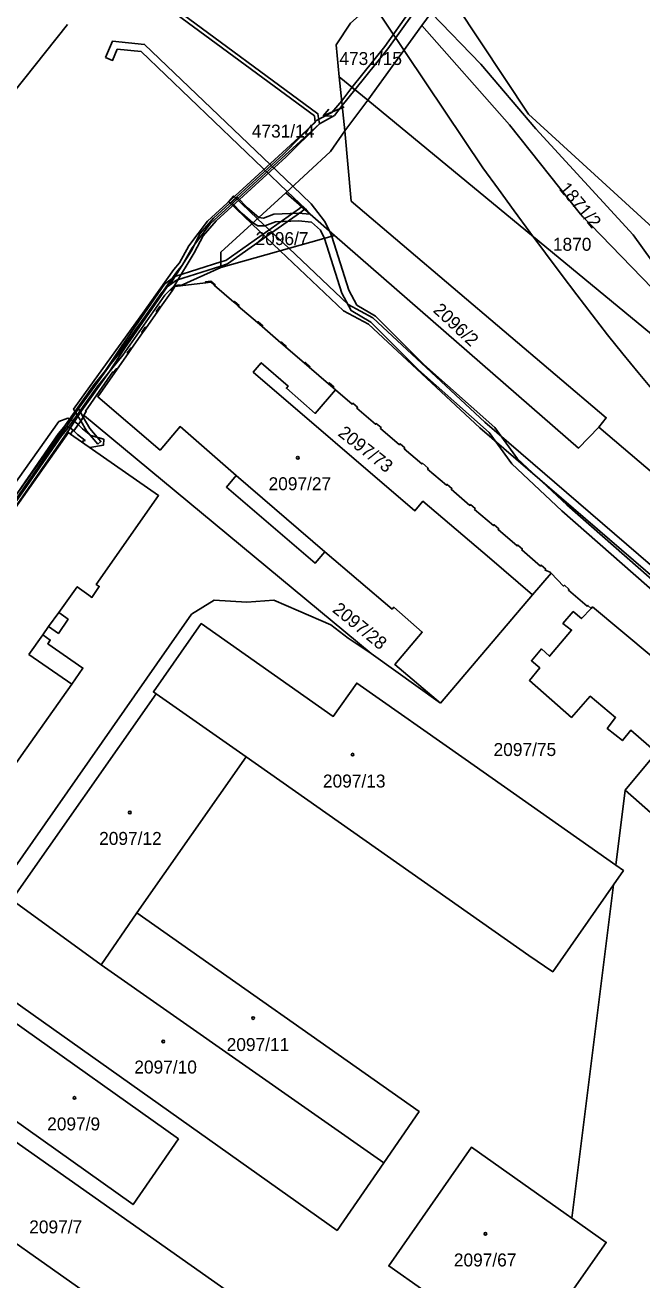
# Model space of a CAD drawing. Extents: x -756746 to -753363, y -1166406 to -1161727.
# Drawn here: x -755677.6 to -755596.6, y -1164730.2 to -1164565.6 of the extents above; entities that cross this region are included whole.
import ezdxf

# ---------------------------------------------------------------- set-up
doc = ezdxf.new("R2010")
doc.units = 0
for name, color, linetype in [('Hranice parcel', 7, 'Continuous'), ('Parcelní čísla', 7, 'Continuous'), ('Pop  PČ popisy', 7, 'Continuous'), ('Poz předměty', 7, 'Continuous'), ('Vnitřní kresba', 7, 'Continuous'), ('Věcná břemena k části', 7, 'Continuous'), ('Značky budov', 7, 'Continuous')]:
    doc.layers.add(name, color=color, linetype=linetype)

msp = doc.modelspace()

# ---------------------------------------------------------------- linework, layer by layer
at = {"layer": 'Hranice parcel'}
for p, q in [((-755620.93, -1164562.95), (-755611.45, -1164577.25)), ((-755624.23, -1164563.97), (-755625.45, -1164565.65)), ((-755679.12, -1164574.49), (-755672, -1164565.52)), ((-755625.45, -1164565.65), (-755632.56, -1164575.43)), ((-755635.55, -1164579.46), (-755636.3, -1164572.39)), ((-755632.56, -1164575.43), (-755636.3, -1164572.39)), ((-755632.56, -1164575.43), (-755635.55, -1164579.46)), ((-755632.56, -1164575.43), (-755565.32, -1164630.84)), ((-755635.55, -1164579.46), (-755637.45, -1164582.16)), ((-755637.45, -1164582.16), (-755643.33, -1164587.6)), ((-755643.33, -1164587.6), (-755636.91, -1164593.19)), ((-755636.91, -1164593.19), (-755651.83, -1164597.37)), ((-755651.83, -1164597.37), (-755657.18, -1164599.8)), ((-755669.76, -1164616.83), (-755632.11, -1164648.04)), ((-755581.18, -1164636.19), (-755602.23, -1164618.35)), ((-755610.9, -1164640.33), (-755608.47, -1164637.48)), ((-755623.02, -1164654.55), (-755610.9, -1164640.33)), ((-755632.11, -1164648.04), (-755623.02, -1164654.55)), ((-755660.33, -1164653.31), (-755679.31, -1164680.34)), ((-755648.54, -1164661.58), (-755660.33, -1164653.31)), ((-755662.87, -1164682.06), (-755648.54, -1164661.58)), ((-755598.74, -1164665.95), (-755599.97, -1164675.79)), ((-755605.76, -1164722.08), (-755600.29, -1164678.37)), ((-755667.58, -1164688.87), (-755679.31, -1164680.34)), ((-755662.87, -1164682.06), (-755667.58, -1164688.87)), ((-755630.44, -1164714.83), (-755667.58, -1164688.87)), ((-755700.69, -1164710.04), (-755661.55, -1164737.48))]:
    msp.add_line(p, q, dxfattribs=at)
for points in [[(-755636.3, -1164572.39), (-755636.72, -1164568.17), (-755634.81, -1164565.32), (-755627.78, -1164559.08), (-755624.67, -1164557.14)], [(-755591.16, -1164604.23), (-755590.58, -1164603.01), (-755597.7, -1164593.1), (-755610.5, -1164579.2), (-755617.7, -1164570.7), (-755624.23, -1164563.97)], [(-755591.16, -1164604.23), (-755604.6, -1164590.4), (-755613.94, -1164578.67), (-755625.45, -1164565.65)], [(-755611.45, -1164577.25), (-755594.1, -1164593.1), (-755588.63, -1164598.92)], [(-755602.23, -1164618.35), (-755601.24, -1164617.09), (-755634.72, -1164588.67), (-755635.55, -1164579.46)], [(-755643.33, -1164587.6), (-755651.83, -1164595.39), (-755651.83, -1164597.37)], [(-755602.23, -1164618.35), (-755604.89, -1164621.08), (-755636.91, -1164593.19)], [(-755636.78, -1164613.43), (-755637.08, -1164613.17), (-755636.99, -1164613.06), (-755637.62, -1164612.52), (-755637.71, -1164612.63), (-755640.23, -1164610.47), (-755640.14, -1164610.36), (-755640.75, -1164609.83), (-755640.84, -1164609.94), (-755643.34, -1164607.79), (-755643.25, -1164607.69), (-755643.85, -1164607.17), (-755643.95, -1164607.27), (-755646.44, -1164605.13), (-755646.34, -1164605.03), (-755646.95, -1164604.51), (-755647.04, -1164604.62), (-755649.55, -1164602.46), (-755649.46, -1164602.35), (-755650.05, -1164601.84), (-755650.14, -1164601.95), (-755652.68, -1164599.76), (-755652.59, -1164599.66), (-755653.15, -1164599.18), (-755653.87, -1164599.27), (-755653.86, -1164599.41), (-755657.18, -1164599.8)], [(-755657.18, -1164599.8), (-755657.2, -1164599.66), (-755657.95, -1164599.75), (-755658.38, -1164600.36), (-755658.26, -1164600.44), (-755659.76, -1164602.58), (-755659.87, -1164602.5), (-755660.33, -1164603.15), (-755660.21, -1164603.23), (-755661.67, -1164605.31), (-755661.78, -1164605.23), (-755662.24, -1164605.88), (-755662.12, -1164605.96), (-755663.57, -1164608.03), (-755663.68, -1164607.95), (-755664.14, -1164608.6), (-755664.02, -1164608.68), (-755665.47, -1164610.74)], [(-755665.47, -1164610.74), (-755665.58, -1164610.66), (-755665.93, -1164611.16), (-755666.04, -1164611.08), (-755669.64, -1164616.21), (-755669.53, -1164616.29), (-755669.86, -1164616.76), (-755669.76, -1164616.83)], [(-755665.47, -1164610.74), (-755668.01, -1164614.35), (-755659.83, -1164621.34), (-755657.2, -1164618.26), (-755649.82, -1164624.69), (-755651.11, -1164626.18), (-755639.48, -1164636.18), (-755638.2, -1164634.67), (-755629.35, -1164642.19), (-755629.15, -1164641.96), (-755625.39, -1164645.21), (-755629, -1164649.46), (-755623.02, -1164654.55)], [(-755610.9, -1164640.33), (-755616.58, -1164635.49), (-755625.3, -1164628.04), (-755626.37, -1164629.3), (-755647.6, -1164611.1), (-755646.53, -1164609.88), (-755643.01, -1164612.95), (-755643.23, -1164613.22), (-755639.44, -1164616.53), (-755636.78, -1164613.43)], [(-755608.47, -1164637.48), (-755608.59, -1164637.35), (-755609.26, -1164637.08), (-755609.17, -1164636.97), (-755609.79, -1164636.44), (-755609.88, -1164636.55), (-755612.34, -1164634.44), (-755612.24, -1164634.33), (-755612.86, -1164633.8), (-755612.95, -1164633.91), (-755615.43, -1164631.77), (-755615.34, -1164631.67), (-755615.96, -1164631.14), (-755616.05, -1164631.25), (-755618.52, -1164629.12), (-755618.43, -1164629.01), (-755619.05, -1164628.49), (-755619.14, -1164628.59), (-755621.6, -1164626.48), (-755621.51, -1164626.37), (-755622.13, -1164625.84), (-755622.22, -1164625.94), (-755624.69, -1164623.82), (-755624.6, -1164623.72), (-755625.36, -1164623.06), (-755625.45, -1164623.16), (-755627.78, -1164621.16), (-755627.69, -1164621.05), (-755628.3, -1164620.53), (-755628.39, -1164620.64), (-755630.9, -1164618.49), (-755630.81, -1164618.38), (-755631.43, -1164617.85), (-755631.52, -1164617.95), (-755633.99, -1164615.82), (-755633.9, -1164615.72), (-755634.51, -1164615.2), (-755634.6, -1164615.3), (-755636.78, -1164613.43)], [(-755669.76, -1164616.83), (-755671.16, -1164618.83), (-755671.27, -1164618.75), (-755671.58, -1164619.24)], [(-755671.58, -1164619.24), (-755671.84, -1164619.05), (-755681.09, -1164632.07), (-755679.53, -1164633.24), (-755686.63, -1164643.41), (-755686.88, -1164643.23), (-755691.63, -1164650), (-755691.38, -1164650.18), (-755698.56, -1164660.29), (-755700.09, -1164659.14), (-755709.25, -1164672.19), (-755708.77, -1164672.53)], [(-755708.77, -1164672.53), (-755697.43, -1164680.46), (-755691.12, -1164671.53), (-755690.08, -1164672.26), (-755682.39, -1164661.42), (-755679.47, -1164663.46), (-755678.06, -1164661.44), (-755671.43, -1164652.05), (-755669.96, -1164649.94), (-755674.58, -1164646.74), (-755674.25, -1164646.26), (-755675.21, -1164645.57), (-755674.48, -1164644.5), (-755673.17, -1164645.38), (-755671.9, -1164643.52), (-755673.12, -1164642.65), (-755670.71, -1164639.27), (-755669.17, -1164640.36), (-755668.78, -1164640.66), (-755667.82, -1164639.23), (-755668.2, -1164638.96), (-755660.03, -1164627.31), (-755671.58, -1164619.24)], [(-755603.2, -1164642.1), (-755603.65, -1164641.71), (-755603.74, -1164641.82), (-755606.21, -1164639.7), (-755606.13, -1164639.59), (-755606.73, -1164639.06), (-755606.83, -1164639.17), (-755608.47, -1164637.48)], [(-755695.8, -1164700.17), (-755655.68, -1164642.86), (-755652.71, -1164641.04), (-755648.45, -1164641.27), (-755644.87, -1164641.03), (-755641.65, -1164642.43), (-755637.42, -1164644.24), (-755635.14, -1164646.02), (-755632.11, -1164648.04)], [(-755566.17, -1164673.91), (-755566.01, -1164673.72), (-755577.29, -1164663.76), (-755577.2, -1164663.66), (-755591.26, -1164651.57), (-755591.35, -1164651.67), (-755603.03, -1164641.92), (-755603.2, -1164642.1)], [(-755603.2, -1164642.1), (-755604.5, -1164643.43), (-755605.57, -1164642.53), (-755606.92, -1164644.07), (-755605.79, -1164644.96), (-755608.68, -1164648.39), (-755609.73, -1164647.42), (-755611.07, -1164648.98), (-755609.97, -1164649.92), (-755611.33, -1164651.55), (-755605.8, -1164656.41), (-755603.34, -1164653.62), (-755600, -1164656.43), (-755601.11, -1164657.85), (-755599.11, -1164659.45), (-755598.02, -1164658.09), (-755594.64, -1164660.99), (-755598.74, -1164665.95)], [(-755599.97, -1164675.79), (-755619.78, -1164661.89), (-755634, -1164651.9), (-755637.08, -1164656.28), (-755654.42, -1164644.09), (-755660.7, -1164653.05), (-755660.33, -1164653.31)], [(-755648.54, -1164661.58), (-755611.42, -1164687.62), (-755608.25, -1164689.78), (-755600.29, -1164678.37)], [(-755598.74, -1164665.95), (-755581.42, -1164681.21), (-755579.47, -1164679), (-755574.38, -1164683.38), (-755566.17, -1164673.91)], [(-755600.29, -1164678.37), (-755598.98, -1164676.49), (-755599.97, -1164675.79)], [(-755630.44, -1164714.83), (-755625.82, -1164708.11), (-755662.87, -1164682.06)], [(-755679.21, -1164693.51), (-755636.59, -1164723.7), (-755630.44, -1164714.83)], [(-755657.42, -1164711.68), (-755679.35, -1164696.11), (-755685.39, -1164704.7), (-755663.37, -1164720.32), (-755657.42, -1164711.68)], [(-755651.34, -1164744.64), (-755645.05, -1164735.82), (-755687.81, -1164705.74)], [(-755625.19, -1164731.6), (-755629.8, -1164728.35), (-755618.93, -1164712.77), (-755606.5, -1164721.55), (-755605.76, -1164722.08)], [(-755605.76, -1164722.08), (-755601.24, -1164725.27), (-755607.27, -1164733.92)]]:
    msp.add_lwpolyline(points, dxfattribs=at)
at = {"layer": 'Pop  PČ popisy'}
for p, q in [((-755635.64, -1164576.3), (-755638.4, -1164577.47)), ((-755638.4, -1164577.47), (-755637.68, -1164576.62)), ((-755638.4, -1164577.47), (-755637.29, -1164577.54))]:
    msp.add_line(p, q, dxfattribs=at)
at = {"layer": 'Poz předměty'}
msp.add_line((-755653.39, -1164530.75), (-755617.45, -1164584.29), dxfattribs=at)
msp.add_lwpolyline([(-755617.45, -1164584.29), (-755615.39, -1164587.11), (-755613.31, -1164589.95), (-755611.26, -1164592.74), (-755609.21, -1164595.51), (-755607.15, -1164598.27), (-755605.11, -1164600.96), (-755603.09, -1164603.59), (-755601.05, -1164606.21), (-755599.05, -1164608.72), (-755597.06, -1164611.15), (-755595.06, -1164613.53)], dxfattribs=at)
at = {"layer": 'Vnitřní kresba'}
for p, q in [((-755660.21, -1164603.23), (-755659.76, -1164602.58)), ((-755650.14, -1164601.95), (-755649.55, -1164602.46)), ((-755662.12, -1164605.96), (-755661.67, -1164605.31)), ((-755647.04, -1164604.62), (-755646.44, -1164605.13)), ((-755643.95, -1164607.27), (-755643.34, -1164607.79)), ((-755664.02, -1164608.68), (-755663.57, -1164608.03)), ((-755640.84, -1164609.94), (-755640.23, -1164610.47)), ((-755637.71, -1164612.63), (-755637.08, -1164613.17)), ((-755649.82, -1164624.69), (-755638.2, -1164634.67)), ((-755673.12, -1164642.65), (-755674.48, -1164644.5)), ((-755675.21, -1164645.57), (-755677.05, -1164648.14)), ((-755677.05, -1164648.14), (-755671.43, -1164652.05))]:
    msp.add_line(p, q, dxfattribs=at)
for points in [[(-755658.26, -1164600.44), (-755657.87, -1164599.88), (-755657.18, -1164599.8)], [(-755653.86, -1164599.41), (-755653.18, -1164599.33), (-755652.68, -1164599.76)]]:
    msp.add_lwpolyline(points, dxfattribs=at)
at = {"layer": 'Věcná břemena k části'}
for points in [[(-755622.94, -1164559.6), (-755623.25, -1164559.15), (-755627.01, -1164563.76), (-755630.29, -1164568.39), (-755634.63, -1164573.75), (-755634.24, -1164574.06), (-755629.91, -1164568.71), (-755626.61, -1164564.06)], [(-755622.94, -1164559.6), (-755623.25, -1164559.15), (-755627.01, -1164563.76), (-755630.29, -1164568.39), (-755634.63, -1164573.75), (-755634.24, -1164574.06), (-755629.91, -1164568.71), (-755626.61, -1164564.06)], [(-755622.94, -1164559.6), (-755623.25, -1164559.15), (-755627.01, -1164563.76), (-755630.29, -1164568.39), (-755634.63, -1164573.75), (-755634.24, -1164574.06), (-755629.91, -1164568.71), (-755626.61, -1164564.06)], [(-755622.94, -1164559.6), (-755623.25, -1164559.15), (-755627.01, -1164563.76), (-755630.29, -1164568.39), (-755634.63, -1164573.75), (-755634.24, -1164574.06), (-755629.91, -1164568.71), (-755626.61, -1164564.06)], [(-755634.24, -1164574.06), (-755634.63, -1164573.75), (-755635.97, -1164575.52), (-755635.9, -1164576.15)], [(-755634.24, -1164574.06), (-755634.63, -1164573.75), (-755635.97, -1164575.52), (-755635.9, -1164576.15)], [(-755634.24, -1164574.06), (-755634.63, -1164573.75), (-755635.97, -1164575.52), (-755635.9, -1164576.15)], [(-755634.24, -1164574.06), (-755634.63, -1164573.75), (-755635.97, -1164575.52), (-755635.9, -1164576.15)], [(-755667.98, -1164620.54), (-755667.6, -1164620.22), (-755669.07, -1164618.5), (-755669.91, -1164617.04), (-755670.24, -1164617.52), (-755669.47, -1164618.8)], [(-755669.05, -1164621.01), (-755667.27, -1164620.71), (-755667.23, -1164619.91), (-755668.94, -1164619.41), (-755670.02, -1164618.53), (-755670.57, -1164617.99), (-755671.16, -1164618.83), (-755670.68, -1164619.28), (-755669.68, -1164620.1), (-755669.99, -1164620.15), (-755669.95, -1164620.38)]]:
    msp.add_lwpolyline(points, close=True, dxfattribs=at)
for points in [[(-755659.23, -1164563.01), (-755639.56, -1164577.5), (-755639.44, -1164578.35), (-755643.74, -1164582.29), (-755653.61, -1164591.3), (-755656.05, -1164594.54), (-755657.29, -1164596.76), (-755658.04, -1164597.64), (-755662.08, -1164603.36), (-755668.5, -1164612.22), (-755671.19, -1164615.96), (-755670.24, -1164617.52), (-755669.91, -1164617.04), (-755670.56, -1164615.9), (-755668.1, -1164612.52), (-755661.68, -1164603.66), (-755657.64, -1164597.94), (-755656.87, -1164597.04), (-755655.63, -1164594.82), (-755653.23, -1164591.64), (-755643.4, -1164582.65), (-755638.9, -1164578.55), (-755639.1, -1164577.22), (-755658.59, -1164562.87)], [(-755631.53, -1164603.76), (-755634, -1164602.31), (-755635.05, -1164600.34), (-755637.29, -1164593.3), (-755637.54, -1164592.64), (-755638.22, -1164591.32), (-755639.99, -1164589.02), (-755642.39, -1164586.73), (-755661.85, -1164568.11), (-755666.06, -1164567.69), (-755666.99, -1164569.82)], [(-755666.99, -1164569.82), (-755666.07, -1164570.22), (-755665.44, -1164568.75), (-755662.29, -1164569.07), (-755643.12, -1164587.4), (-755640.73, -1164589.69), (-755640.15, -1164590.37), (-755641.64, -1164590.25), (-755644.87, -1164590.38), (-755646.23, -1164590.93), (-755646.85, -1164590.82), (-755648.34, -1164589.57), (-755649.72, -1164588.14), (-755650.44, -1164588.84), (-755649.04, -1164590.28), (-755647.63, -1164591.54), (-755646.98, -1164591.9), (-755646.07, -1164591.93), (-755644.67, -1164591.38), (-755641.67, -1164591.25), (-755639.96, -1164591.43), (-755638.75, -1164592.47), (-755638.25, -1164593.57), (-755635.97, -1164600.73), (-755634.74, -1164603.03), (-755632.15, -1164604.56), (-755625.89, -1164610.81), (-755616.6, -1164619.05), (-755613.65, -1164623.15), (-755607.07, -1164629.3), (-755552.69, -1164677.03)], [(-755683, -1164634.22), (-755672.77, -1164619.46), (-755672.07, -1164618.63), (-755668.09, -1164613.04), (-755664.7, -1164608.89), (-755659.2, -1164601), (-755657.95, -1164599.75), (-755655.33, -1164595.48), (-755654.15, -1164593.22), (-755652.47, -1164591.26), (-755643.27, -1164582.88), (-755638.9, -1164578.55), (-755636.93, -1164577.45), (-755635.9, -1164576.15), (-755635.97, -1164575.52), (-755637.25, -1164577.05), (-755639.27, -1164578.09), (-755643.61, -1164582.52), (-755652.83, -1164590.92), (-755654.57, -1164592.94), (-755655.76, -1164595.22), (-755658.49, -1164599.56), (-755659.58, -1164600.68), (-755665.1, -1164608.59), (-755668.49, -1164612.74), (-755672.47, -1164618.32), (-755673.17, -1164619.16), (-755683.4, -1164633.92)], [(-755683, -1164634.22), (-755672.77, -1164619.46), (-755672.07, -1164618.63), (-755668.09, -1164613.04), (-755664.7, -1164608.89), (-755659.2, -1164601), (-755657.95, -1164599.75), (-755655.33, -1164595.48), (-755654.15, -1164593.22), (-755652.47, -1164591.26), (-755643.27, -1164582.88), (-755638.9, -1164578.55), (-755636.93, -1164577.45), (-755635.9, -1164576.15), (-755635.97, -1164575.52), (-755637.25, -1164577.05), (-755639.27, -1164578.09), (-755643.61, -1164582.52), (-755652.83, -1164590.92), (-755654.57, -1164592.94), (-755655.76, -1164595.22), (-755658.49, -1164599.56), (-755659.58, -1164600.68), (-755665.1, -1164608.59), (-755668.49, -1164612.74), (-755672.47, -1164618.32), (-755673.17, -1164619.16), (-755683.4, -1164633.92)], [(-755650.18, -1164588), (-755650.86, -1164588.73), (-755647.76, -1164591.66), (-755644.04, -1164595.19), (-755635.73, -1164603.05), (-755632.47, -1164604.8), (-755617.82, -1164618.4), (-755583.77, -1164647.73), (-755568.2, -1164661.62), (-755548.22, -1164678.39), (-755544.38, -1164674.16), (-755530.77, -1164685.02), (-755422.6, -1164777.52), (-755355.32, -1164835.61)], [(-755354.68, -1164834.83), (-755421.94, -1164776.76), (-755530.27, -1164684.07), (-755544.5, -1164672.8), (-755544.7, -1164673.02), (-755548.32, -1164677.01), (-755567.54, -1164660.86), (-755583.11, -1164646.97), (-755617.16, -1164617.66), (-755631.89, -1164603.98), (-755635.13, -1164602.23), (-755642.91, -1164594.87), (-755647.02, -1164590.98), (-755650.18, -1164588)], [(-755682.94, -1164634.63), (-755671.65, -1164618.48), (-755670.14, -1164616.18), (-755666.56, -1164611.18), (-755664.48, -1164608.03), (-755658.88, -1164599.93), (-755657.66, -1164599.03), (-755651.83, -1164597.19), (-755650.97, -1164596.92), (-755641.2, -1164590.03), (-755640.86, -1164589.75), (-755641.24, -1164589.42), (-755641.5, -1164589.63), (-755651.19, -1164596.46), (-755651.83, -1164596.66), (-755657.9, -1164598.57), (-755659.24, -1164599.57), (-755664.9, -1164607.75), (-755666.98, -1164610.9), (-755670.56, -1164615.9), (-755672.07, -1164618.2), (-755683.36, -1164634.35)], [(-755393.48, -1164825.7), (-755412.73, -1164807.63), (-755423.98, -1164797.97), (-755439.72, -1164784.93), (-755438.57, -1164783.72), (-755436.6, -1164781.65), (-755435.56, -1164778.63), (-755435.74, -1164777.27), (-755459.78, -1164757.44), (-755478.74, -1164740.58), (-755492.77, -1164729.4), (-755512.18, -1164711.7), (-755513.47, -1164709.9), (-755534.61, -1164692.69), (-755552.02, -1164676.28), (-755606.43, -1164628.52), (-755612.89, -1164622.49), (-755615.85, -1164618.38), (-755625.2, -1164610.1), (-755631.53, -1164603.76)], [(-755681.14, -1164630.52), (-755672.47, -1164618.44), (-755671.99, -1164618.25), (-755671.5, -1164618.5), (-755671.16, -1164618.83), (-755670.57, -1164617.99), (-755670.92, -1164617.66), (-755671.93, -1164617.17), (-755673.11, -1164617.6), (-755682.16, -1164630.24)]]:
    msp.add_lwpolyline(points, dxfattribs=at)
at = {"layer": 'Značky budov'}
for centre in [(-755641.74, -1164622.34), (-755634.54, -1164661.29), (-755663.81, -1164668.87), (-755647.61, -1164695.84), (-755659.4, -1164698.91), (-755671.06, -1164706.33), (-755617.11, -1164724.16)]:
    msp.add_circle(centre, 0.175, dxfattribs=at)

# ---------------------------------------------------------------- texts
at = {"layer": 'Parcelní čísla'}
for s, p in [('4731/15', (-755636.28, -1164570.82)), ('4731/14', (-755647.78, -1164580.34)), ('2096/7', (-755647.29, -1164594.44)), ('1870', (-755608.24, -1164595.19)), ('2097/27', (-755645.58, -1164626.6)), ('2097/75', (-755616.03, -1164661.47)), ('2097/13', (-755638.44, -1164665.6)), ('2097/12', (-755667.83, -1164673.13)), ('2097/11', (-755651.08, -1164700.17)), ('2097/10', (-755663.21, -1164703.12)), ('2097/9', (-755674.65, -1164710.58)), ('2097/7', (-755677.01, -1164724.09)), ('2097/67', (-755621.25, -1164728.43))]:
    msp.add_text(s, height=1.7, dxfattribs=at).set_placement(p)
for s, rotation, p in [('1871/2', 310, (-755607.53, -1164587.07)), ('2096/2', 317, (-755624.08, -1164603.12)), ('2097/73', 322, (-755636.58, -1164619.35)), ('2097/28', 321, (-755637.31, -1164642.47))]:
    msp.add_text(s, height=1.7, rotation=rotation, dxfattribs=at).set_placement(p)

doc.saveas('drawing.dxf')
